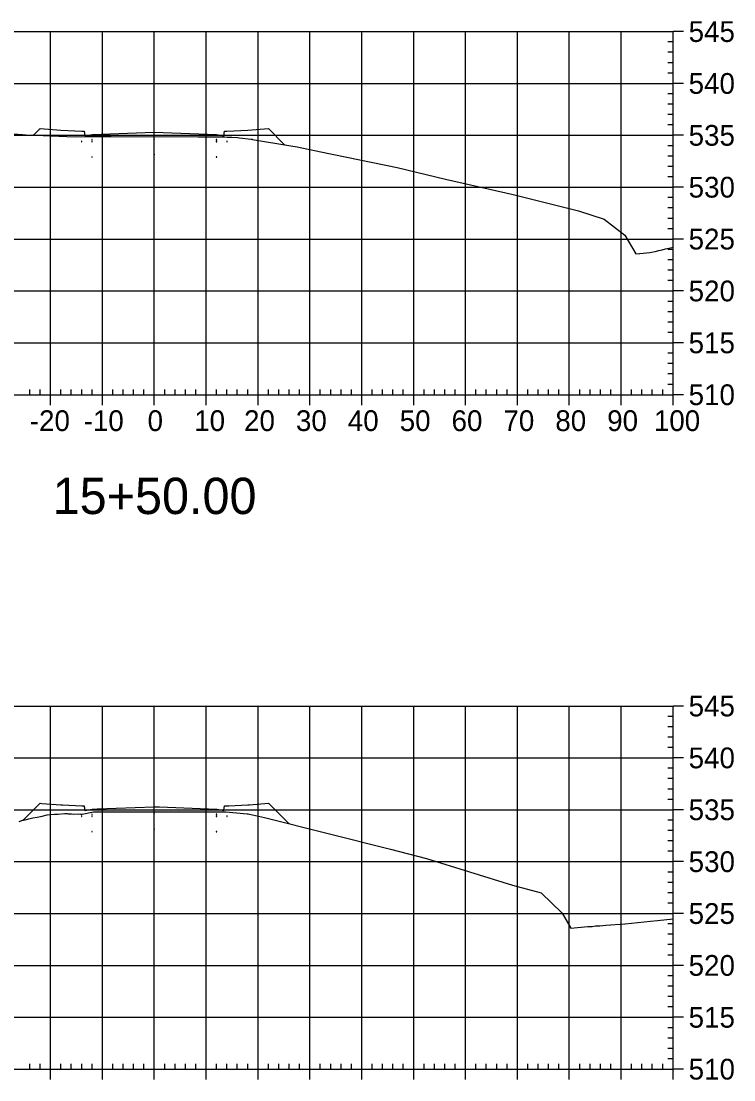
# Model space of a CAD drawing. Extents: x 708103 to 717568, y 374476 to 378707.
# Drawn here: x 717430.8 to 717568.2, y 376556 to 376760.1 of the extents above; entities that cross this region are included whole.
import ezdxf

# ---------------------------------------------------------------- set-up
doc = ezdxf.new("R2010")
doc.units = 0
for name, color, linetype in [('1', 7, 'Continuous'), ('14', 7, 'Continuous'), ('22', 7, 'Continuous'), ('57', 7, 'Continuous'), ('Existing', 7, 'Continuous')]:
    doc.layers.add(name, color=color, linetype=linetype)

msp = doc.modelspace()

# ---------------------------------------------------------------- linework, layer by layer
for points in [[(717442.45, 376736.84), (717442.55, 376736.84), (717442.55, 376736.94), (717442.45, 376736.94)], [(717444.45, 376737.17), (717444.55, 376737.17), (717444.55, 376737.27), (717444.45, 376737.27)], [(717444.45, 376736.84), (717444.55, 376736.84), (717444.55, 376736.94), (717444.45, 376736.94)], [(717456.45, 376737.32), (717456.55, 376737.32), (717456.55, 376737.42), (717456.45, 376737.42)], [(717468.45, 376737.17), (717468.55, 376737.17), (717468.55, 376737.27), (717468.45, 376737.27)], [(717468.45, 376736.84), (717468.55, 376736.84), (717468.55, 376736.94), (717468.45, 376736.94)], [(717470.45, 376736.84), (717470.55, 376736.84), (717470.55, 376736.94), (717470.45, 376736.94)], [(717444.45, 376733.84), (717444.55, 376733.84), (717444.55, 376733.94), (717444.45, 376733.94)], [(717456.45, 376734.32), (717456.55, 376734.32), (717456.55, 376734.42), (717456.45, 376734.42)], [(717468.45, 376733.84), (717468.55, 376733.84), (717468.55, 376733.94), (717468.45, 376733.94)], [(717444.45, 376607.13), (717444.55, 376607.13), (717444.55, 376607.23), (717444.45, 376607.23)], [(717456.45, 376607.28), (717456.55, 376607.28), (717456.55, 376607.38), (717456.45, 376607.38)], [(717468.45, 376607.13), (717468.55, 376607.13), (717468.55, 376607.23), (717468.45, 376607.23)], [(717442.45, 376606.8), (717442.55, 376606.8), (717442.55, 376606.9), (717442.45, 376606.9)], [(717444.45, 376606.8), (717444.55, 376606.8), (717444.55, 376606.9), (717444.45, 376606.9)], [(717468.45, 376606.8), (717468.55, 376606.8), (717468.55, 376606.9), (717468.45, 376606.9)], [(717470.45, 376606.8), (717470.55, 376606.8), (717470.55, 376606.9), (717470.45, 376606.9)], [(717444.45, 376603.8), (717444.55, 376603.8), (717444.55, 376603.9), (717444.45, 376603.9)], [(717456.45, 376604.28), (717456.55, 376604.28), (717456.55, 376604.38), (717456.45, 376604.38)], [(717468.45, 376603.8), (717468.55, 376603.8), (717468.55, 376603.9), (717468.45, 376603.9)]]:
    msp.add_lwpolyline(points, close=True)
at = {"layer": '14'}
for points in [[(717433.22, 376738.09), (717433.22, 376738.14), (717433.22, 376738.09), (717433.17, 376738.09), (717433.22, 376738.09), (717433.22, 376738.04), (717433.22, 376738.09), (717433.27, 376738.09)], [(717481.62, 376736.24), (717481.62, 376736.29), (717481.62, 376736.24), (717481.57, 376736.24), (717481.62, 376736.24), (717481.62, 376736.19), (717481.62, 376736.24), (717481.67, 376736.24)], [(717431.22, 376606.06), (717431.22, 376606.11), (717431.22, 376606.06), (717431.17, 376606.06), (717431.22, 376606.06), (717431.22, 376606.01), (717431.22, 376606.06), (717431.27, 376606.06)], [(717482.4, 376605.43), (717482.4, 376605.48), (717482.4, 376605.43), (717482.35, 376605.43), (717482.4, 376605.43), (717482.4, 376605.38), (717482.4, 376605.43), (717482.45, 376605.43)]]:
    msp.add_lwpolyline(points, dxfattribs=at)
at = {"layer": '22'}
for points in [[(717433.22, 376738.09), (717434.5, 376739.37), (717438.5, 376739.05), (717442.5, 376738.89), (717443, 376738.89), (717443.08, 376737.97), (717444.5, 376738.22), (717456.5, 376738.7), (717468.5, 376738.22), (717469.91, 376737.97), (717470, 376738.89), (717470.5, 376738.89), (717474.5, 376739.05), (717478.5, 376739.37), (717481.62, 376736.24)], [(717431.22, 376606.06), (717434.3, 376609.14), (717434.5, 376609.33), (717434.83, 376609.3), (717438.5, 376609.01), (717438.83, 376609), (717442.5, 376608.85), (717442.54, 376608.85), (717443, 376608.85), (717443, 376608.77), (717443.08, 376607.93), (717443.2, 376607.95), (717444.5, 376608.18), (717445.5, 376608.22), (717456.5, 376608.66), (717457.52, 376608.62), (717468.5, 376608.18), (717468.62, 376608.16), (717469.91, 376607.93), (717469.92, 376608.01), (717470, 376608.85), (717470.04, 376608.85), (717470.5, 376608.85), (717470.85, 376608.86), (717474.5, 376609.01), (717474.85, 376609.04), (717478.5, 376609.33), (717478.81, 376609.02), (717482.4, 376605.43)]]:
    msp.add_lwpolyline(points, dxfattribs=at)
at = {"layer": '57'}
for p, q in [((717356.5, 376758.07), (717556.5, 376758.07)), ((717436.5, 376688.07), (717436.5, 376758.07)), ((717446.5, 376688.07), (717446.5, 376758.07)), ((717456.5, 376688.07), (717456.5, 376758.07)), ((717466.5, 376688.07), (717466.5, 376758.07)), ((717476.5, 376688.07), (717476.5, 376758.07)), ((717486.5, 376688.07), (717486.5, 376758.07)), ((717496.5, 376688.07), (717496.5, 376758.07)), ((717506.5, 376688.07), (717506.5, 376758.07)), ((717516.5, 376688.07), (717516.5, 376758.07)), ((717526.5, 376688.07), (717526.5, 376758.07)), ((717536.5, 376688.07), (717536.5, 376758.07)), ((717546.5, 376688.07), (717546.5, 376758.07)), ((717556.5, 376688.07), (717556.5, 376758.07)), ((717556.5, 376688.07), (717556.5, 376758.07)), ((717558.5, 376758.07), (717556.5, 376758.07)), ((717556.5, 376756.07), (717555.5, 376756.07)), ((717556.5, 376754.07), (717555.5, 376754.07)), ((717556.5, 376752.07), (717555.5, 376752.07)), ((717556.5, 376750.07), (717555.5, 376750.07)), ((717356.5, 376748.07), (717556.5, 376748.07)), ((717558.5, 376748.07), (717556.5, 376748.07)), ((717556.5, 376746.07), (717555.5, 376746.07)), ((717556.5, 376744.07), (717555.5, 376744.07)), ((717556.5, 376742.07), (717555.5, 376742.07)), ((717556.5, 376740.07), (717555.5, 376740.07)), ((717356.5, 376738.07), (717556.5, 376738.07)), ((717558.5, 376738.07), (717556.5, 376738.07)), ((717556.5, 376736.07), (717555.5, 376736.07)), ((717556.5, 376734.07), (717555.5, 376734.07)), ((717556.5, 376732.07), (717555.5, 376732.07)), ((717556.5, 376730.07), (717555.5, 376730.07)), ((717356.5, 376728.07), (717556.5, 376728.07)), ((717558.5, 376728.07), (717556.5, 376728.07)), ((717556.5, 376726.07), (717555.5, 376726.07)), ((717556.5, 376724.07), (717555.5, 376724.07)), ((717556.5, 376722.07), (717555.5, 376722.07)), ((717556.5, 376720.07), (717555.5, 376720.07)), ((717356.5, 376718.07), (717556.5, 376718.07)), ((717558.5, 376718.07), (717556.5, 376718.07)), ((717556.5, 376716.07), (717555.5, 376716.07)), ((717556.5, 376714.07), (717555.5, 376714.07)), ((717556.5, 376712.07), (717555.5, 376712.07)), ((717556.5, 376710.07), (717555.5, 376710.07)), ((717356.5, 376708.07), (717556.5, 376708.07)), ((717558.5, 376708.07), (717556.5, 376708.07)), ((717556.5, 376706.07), (717555.5, 376706.07)), ((717556.5, 376704.07), (717555.5, 376704.07)), ((717556.5, 376702.07), (717555.5, 376702.07)), ((717556.5, 376700.07), (717555.5, 376700.07)), ((717356.5, 376698.07), (717556.5, 376698.07)), ((717558.5, 376698.07), (717556.5, 376698.07)), ((717556.5, 376696.07), (717555.5, 376696.07)), ((717556.5, 376694.07), (717555.5, 376694.07)), ((717556.5, 376692.07), (717555.5, 376692.07)), ((717432.5, 376688.07), (717432.5, 376689.07)), ((717434.5, 376688.07), (717434.5, 376689.07)), ((717438.5, 376688.07), (717438.5, 376689.07)), ((717440.5, 376688.07), (717440.5, 376689.07)), ((717442.5, 376688.07), (717442.5, 376689.07)), ((717444.5, 376688.07), (717444.5, 376689.07)), ((717448.5, 376688.07), (717448.5, 376689.07)), ((717450.5, 376688.07), (717450.5, 376689.07)), ((717452.5, 376688.07), (717452.5, 376689.07)), ((717454.5, 376688.07), (717454.5, 376689.07)), ((717458.5, 376688.07), (717458.5, 376689.07)), ((717460.5, 376688.07), (717460.5, 376689.07)), ((717462.5, 376688.07), (717462.5, 376689.07)), ((717464.5, 376688.07), (717464.5, 376689.07)), ((717468.5, 376688.07), (717468.5, 376689.07)), ((717470.5, 376688.07), (717470.5, 376689.07)), ((717472.5, 376688.07), (717472.5, 376689.07)), ((717474.5, 376688.07), (717474.5, 376689.07)), ((717478.5, 376688.07), (717478.5, 376689.07)), ((717480.5, 376688.07), (717480.5, 376689.07)), ((717482.5, 376688.07), (717482.5, 376689.07)), ((717484.5, 376688.07), (717484.5, 376689.07)), ((717488.5, 376688.07), (717488.5, 376689.07)), ((717490.5, 376688.07), (717490.5, 376689.07)), ((717492.5, 376688.07), (717492.5, 376689.07)), ((717494.5, 376688.07), (717494.5, 376689.07)), ((717498.5, 376688.07), (717498.5, 376689.07)), ((717500.5, 376688.07), (717500.5, 376689.07)), ((717502.5, 376688.07), (717502.5, 376689.07)), ((717504.5, 376688.07), (717504.5, 376689.07)), ((717508.5, 376688.07), (717508.5, 376689.07)), ((717510.5, 376688.07), (717510.5, 376689.07)), ((717512.5, 376688.07), (717512.5, 376689.07)), ((717514.5, 376688.07), (717514.5, 376689.07)), ((717518.5, 376688.07), (717518.5, 376689.07)), ((717520.5, 376688.07), (717520.5, 376689.07)), ((717522.5, 376688.07), (717522.5, 376689.07)), ((717524.5, 376688.07), (717524.5, 376689.07)), ((717528.5, 376688.07), (717528.5, 376689.07)), ((717530.5, 376688.07), (717530.5, 376689.07)), ((717532.5, 376688.07), (717532.5, 376689.07)), ((717534.5, 376688.07), (717534.5, 376689.07)), ((717538.5, 376688.07), (717538.5, 376689.07)), ((717540.5, 376688.07), (717540.5, 376689.07)), ((717542.5, 376688.07), (717542.5, 376689.07)), ((717544.5, 376688.07), (717544.5, 376689.07)), ((717548.5, 376688.07), (717548.5, 376689.07)), ((717550.5, 376688.07), (717550.5, 376689.07)), ((717552.5, 376688.07), (717552.5, 376689.07)), ((717554.5, 376688.07), (717554.5, 376689.07)), ((717556.5, 376690.07), (717555.5, 376690.07)), ((717356.5, 376688.07), (717556.5, 376688.07)), ((717356.5, 376688.07), (717556.5, 376688.07)), ((717436.5, 376686.07), (717436.5, 376688.07)), ((717446.5, 376686.07), (717446.5, 376688.07)), ((717456.5, 376686.07), (717456.5, 376688.07)), ((717466.5, 376686.07), (717466.5, 376688.07)), ((717476.5, 376686.07), (717476.5, 376688.07)), ((717486.5, 376686.07), (717486.5, 376688.07)), ((717496.5, 376686.07), (717496.5, 376688.07)), ((717506.5, 376686.07), (717506.5, 376688.07)), ((717516.5, 376686.07), (717516.5, 376688.07)), ((717526.5, 376686.07), (717526.5, 376688.07)), ((717536.5, 376686.07), (717536.5, 376688.07)), ((717546.5, 376686.07), (717546.5, 376688.07)), ((717556.5, 376686.07), (717556.5, 376688.07)), ((717558.5, 376688.07), (717556.5, 376688.07)), ((717356.5, 376628.07), (717556.5, 376628.07)), ((717436.5, 376558.07), (717436.5, 376628.07)), ((717446.5, 376558.07), (717446.5, 376628.07)), ((717456.5, 376558.07), (717456.5, 376628.07)), ((717466.5, 376558.07), (717466.5, 376628.07)), ((717476.5, 376558.07), (717476.5, 376628.07)), ((717486.5, 376558.07), (717486.5, 376628.07)), ((717496.5, 376558.07), (717496.5, 376628.07)), ((717506.5, 376558.07), (717506.5, 376628.07)), ((717516.5, 376558.07), (717516.5, 376628.07)), ((717526.5, 376558.07), (717526.5, 376628.07)), ((717536.5, 376558.07), (717536.5, 376628.07)), ((717546.5, 376558.07), (717546.5, 376628.07)), ((717556.5, 376558.07), (717556.5, 376628.07)), ((717556.5, 376558.07), (717556.5, 376628.07)), ((717558.5, 376628.07), (717556.5, 376628.07)), ((717556.5, 376626.07), (717555.5, 376626.07)), ((717556.5, 376624.07), (717555.5, 376624.07)), ((717556.5, 376622.07), (717555.5, 376622.07)), ((717556.5, 376620.07), (717555.5, 376620.07)), ((717356.5, 376618.07), (717556.5, 376618.07)), ((717558.5, 376618.07), (717556.5, 376618.07)), ((717556.5, 376616.07), (717555.5, 376616.07)), ((717556.5, 376614.07), (717555.5, 376614.07)), ((717556.5, 376612.07), (717555.5, 376612.07)), ((717556.5, 376610.07), (717555.5, 376610.07)), ((717356.5, 376608.07), (717556.5, 376608.07)), ((717558.5, 376608.07), (717556.5, 376608.07)), ((717556.5, 376606.07), (717555.5, 376606.07)), ((717556.5, 376604.07), (717555.5, 376604.07)), ((717556.5, 376602.07), (717555.5, 376602.07)), ((717556.5, 376600.07), (717555.5, 376600.07)), ((717356.5, 376598.07), (717556.5, 376598.07)), ((717558.5, 376598.07), (717556.5, 376598.07)), ((717556.5, 376596.07), (717555.5, 376596.07)), ((717556.5, 376594.07), (717555.5, 376594.07)), ((717556.5, 376592.07), (717555.5, 376592.07)), ((717556.5, 376590.07), (717555.5, 376590.07)), ((717356.5, 376588.07), (717556.5, 376588.07)), ((717558.5, 376588.07), (717556.5, 376588.07)), ((717556.5, 376586.07), (717555.5, 376586.07)), ((717556.5, 376584.07), (717555.5, 376584.07)), ((717556.5, 376582.07), (717555.5, 376582.07)), ((717556.5, 376580.07), (717555.5, 376580.07)), ((717356.5, 376578.07), (717556.5, 376578.07)), ((717558.5, 376578.07), (717556.5, 376578.07)), ((717556.5, 376576.07), (717555.5, 376576.07)), ((717556.5, 376574.07), (717555.5, 376574.07)), ((717556.5, 376572.07), (717555.5, 376572.07)), ((717556.5, 376570.07), (717555.5, 376570.07)), ((717356.5, 376568.07), (717556.5, 376568.07)), ((717558.5, 376568.07), (717556.5, 376568.07)), ((717556.5, 376566.07), (717555.5, 376566.07)), ((717556.5, 376564.07), (717555.5, 376564.07)), ((717556.5, 376562.07), (717555.5, 376562.07)), ((717432.5, 376558.07), (717432.5, 376559.07)), ((717434.5, 376558.07), (717434.5, 376559.07)), ((717438.5, 376558.07), (717438.5, 376559.07)), ((717440.5, 376558.07), (717440.5, 376559.07)), ((717442.5, 376558.07), (717442.5, 376559.07)), ((717444.5, 376558.07), (717444.5, 376559.07)), ((717448.5, 376558.07), (717448.5, 376559.07)), ((717450.5, 376558.07), (717450.5, 376559.07)), ((717452.5, 376558.07), (717452.5, 376559.07)), ((717454.5, 376558.07), (717454.5, 376559.07)), ((717458.5, 376558.07), (717458.5, 376559.07)), ((717460.5, 376558.07), (717460.5, 376559.07)), ((717462.5, 376558.07), (717462.5, 376559.07)), ((717464.5, 376558.07), (717464.5, 376559.07)), ((717468.5, 376558.07), (717468.5, 376559.07)), ((717470.5, 376558.07), (717470.5, 376559.07)), ((717472.5, 376558.07), (717472.5, 376559.07)), ((717474.5, 376558.07), (717474.5, 376559.07)), ((717478.5, 376558.07), (717478.5, 376559.07)), ((717480.5, 376558.07), (717480.5, 376559.07)), ((717482.5, 376558.07), (717482.5, 376559.07)), ((717484.5, 376558.07), (717484.5, 376559.07)), ((717488.5, 376558.07), (717488.5, 376559.07)), ((717490.5, 376558.07), (717490.5, 376559.07)), ((717492.5, 376558.07), (717492.5, 376559.07)), ((717494.5, 376558.07), (717494.5, 376559.07)), ((717498.5, 376558.07), (717498.5, 376559.07)), ((717500.5, 376558.07), (717500.5, 376559.07)), ((717502.5, 376558.07), (717502.5, 376559.07)), ((717504.5, 376558.07), (717504.5, 376559.07)), ((717508.5, 376558.07), (717508.5, 376559.07)), ((717510.5, 376558.07), (717510.5, 376559.07)), ((717512.5, 376558.07), (717512.5, 376559.07)), ((717514.5, 376558.07), (717514.5, 376559.07)), ((717518.5, 376558.07), (717518.5, 376559.07)), ((717520.5, 376558.07), (717520.5, 376559.07)), ((717522.5, 376558.07), (717522.5, 376559.07)), ((717524.5, 376558.07), (717524.5, 376559.07)), ((717528.5, 376558.07), (717528.5, 376559.07)), ((717530.5, 376558.07), (717530.5, 376559.07)), ((717532.5, 376558.07), (717532.5, 376559.07)), ((717534.5, 376558.07), (717534.5, 376559.07)), ((717538.5, 376558.07), (717538.5, 376559.07)), ((717540.5, 376558.07), (717540.5, 376559.07)), ((717542.5, 376558.07), (717542.5, 376559.07)), ((717544.5, 376558.07), (717544.5, 376559.07)), ((717548.5, 376558.07), (717548.5, 376559.07)), ((717550.5, 376558.07), (717550.5, 376559.07)), ((717552.5, 376558.07), (717552.5, 376559.07)), ((717554.5, 376558.07), (717554.5, 376559.07)), ((717556.5, 376560.07), (717555.5, 376560.07)), ((717356.5, 376558.07), (717556.5, 376558.07)), ((717356.5, 376558.07), (717556.5, 376558.07)), ((717436.5, 376556.07), (717436.5, 376558.07)), ((717446.5, 376556.07), (717446.5, 376558.07)), ((717456.5, 376556.07), (717456.5, 376558.07)), ((717466.5, 376556.07), (717466.5, 376558.07)), ((717476.5, 376556.07), (717476.5, 376558.07)), ((717486.5, 376556.07), (717486.5, 376558.07)), ((717496.5, 376556.07), (717496.5, 376558.07)), ((717506.5, 376556.07), (717506.5, 376558.07)), ((717516.5, 376556.07), (717516.5, 376558.07)), ((717526.5, 376556.07), (717526.5, 376558.07)), ((717536.5, 376556.07), (717536.5, 376558.07)), ((717546.5, 376556.07), (717546.5, 376558.07)), ((717556.5, 376556.07), (717556.5, 376558.07)), ((717558.5, 376558.07), (717556.5, 376558.07))]:
    msp.add_line(p, q, dxfattribs=at)
at = {"layer": 'Existing'}
for points in [[(717429.31, 376738.33), (717431.06, 376738.22), (717431.75, 376738.16), (717433.67, 376738.07), (717435.07, 376738.02), (717439.65, 376737.83), (717441.58, 376737.75), (717443.41, 376737.84), (717448.2, 376737.83), (717464.96, 376737.76), (717468.82, 376737.76), (717470.1, 376737.77), (717470.57, 376737.74), (717471.45, 376737.71), (717472.51, 376737.67), (717472.9, 376737.58), (717475.2, 376737.31), (717475.34, 376737.3), (717475.41, 376737.29), (717482.83, 376736.04), (717484.01, 376735.85), (717488.61, 376734.86), (717503.29, 376731.9), (717512.62, 376729.6), (717525.66, 376726.67), (717538.24, 376723.54), (717543.2, 376721.9), (717547.21, 376718.85), (717549.29, 376715.25), (717550.05, 376715.31), (717550.11, 376715.31), (717551.99, 376715.46), (717552.34, 376715.54), (717553.07, 376715.71), (717553.76, 376715.87), (717554.43, 376716.03), (717555.07, 376716.18), (717555.69, 376716.32), (717556.28, 376716.46), (717556.5, 376716.51)], [(717430.44, 376605.84), (717430.98, 376605.99), (717431.6, 376606.15), (717432.3, 376606.32), (717433.09, 376606.5), (717433.94, 376606.67), (717434.86, 376606.84), (717435.86, 376607.1), (717436.4, 376607.13), (717436.55, 376607.14), (717437.25, 376607.2), (717437.88, 376607.23), (717439.22, 376607.36), (717439.59, 376607.36), (717439.71, 376607.33), (717439.88, 376607.3), (717440.55, 376607.29), (717440.83, 376607.24), (717441.87, 376607.26), (717442.3, 376607.23), (717442.57, 376607.22), (717444.76, 376607.67), (717451.21, 376607.66), (717464.29, 376607.69), (717468.94, 376607.7), (717470.27, 376607.7), (717474.42, 376607.28), (717474.5, 376607.28), (717474.57, 376607.26), (717474.87, 376607.22), (717477.75, 376606.6), (717502.04, 376600.5), (717508.96, 376598.65), (717525.53, 376593.53), (717531.07, 376592.08), (717535.14, 376588.15), (717536.79, 376585.28), (717540.08, 376585.55), (717540.34, 376585.56), (717540.91, 376585.6), (717541.52, 376585.67), (717541.85, 376585.69), (717542.41, 376585.73), (717543.54, 376585.81), (717547.21, 376586.07), (717547.24, 376586.07), (717547.26, 376586.08), (717552.13, 376586.57), (717553.5, 376586.72), (717556.5, 376587.05)]]:
    msp.add_lwpolyline(points, dxfattribs=at)

# ---------------------------------------------------------------- texts
at = {"layer": '1'}
msp.add_text('15+50.00', height=7, dxfattribs=at).set_placement((717436.9, 376665.07))
at = {"layer": '14'}
for p in [(717438.46, 376739), (717438.46, 376738.33), (717442.46, 376738.17), (717470.46, 376738.17), (717474.46, 376739), (717474.46, 376738.33), (717438.46, 376608.96), (717438.46, 376608.29), (717442.46, 376608.13), (717470.46, 376608.13), (717474.46, 376608.96), (717474.46, 376608.29)]:
    msp.add_text('+', height=0.1, dxfattribs=at).set_placement(p)
at = {"layer": '57'}
for s, p in [('545', (717559.5, 376756.07)), ('540', (717559.5, 376746.07)), ('535', (717559.5, 376736.07)), ('530', (717559.5, 376726.07)), ('525', (717559.5, 376716.07)), ('520', (717559.5, 376706.07)), ('515', (717559.5, 376696.07)), ('510', (717559.5, 376686.07)), ('-20', (717432.5, 376681.07)), ('-10', (717442.88, 376681.07)), ('0', (717455.2, 376681.07)), ('10', (717464.19, 376681.07)), ('20', (717473.8, 376681.07)), ('30', (717483.8, 376681.07)), ('40', (717493.8, 376681.07)), ('50', (717503.8, 376681.07)), ('60', (717513.8, 376681.07)), ('70', (717523.8, 376681.07)), ('80', (717533.8, 376681.07)), ('90', (717543.8, 376681.07)), ('100', (717552.8, 376681.07)), ('545', (717559.5, 376626.07)), ('540', (717559.5, 376616.07)), ('535', (717559.5, 376606.07)), ('530', (717559.5, 376596.07)), ('525', (717559.5, 376586.07)), ('520', (717559.5, 376576.07)), ('515', (717559.5, 376566.07)), ('510', (717559.5, 376556.07))]:
    msp.add_text(s, height=4, dxfattribs=at).set_placement(p)

doc.saveas('drawing.dxf')
